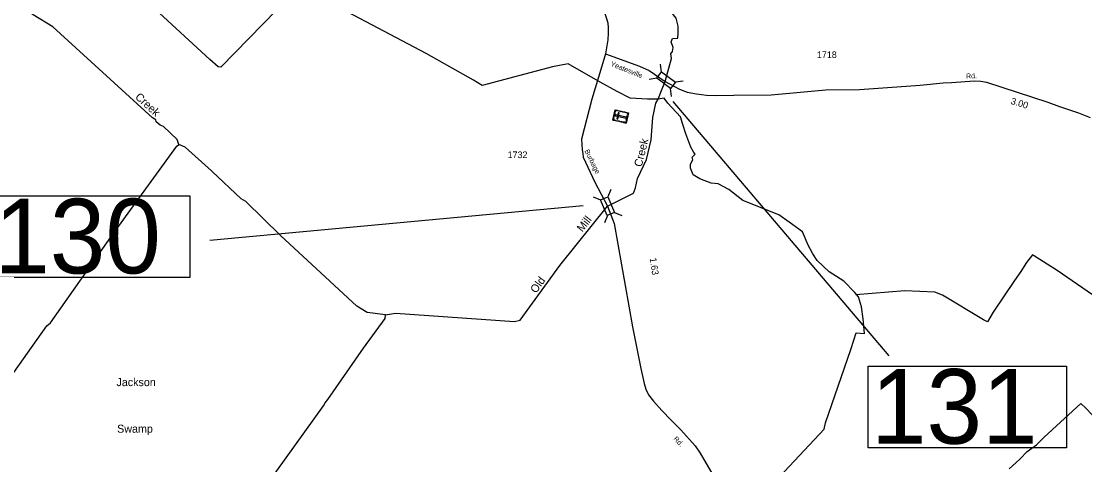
# Model space of a CAD drawing. Extents: x 2532689 to 2764727, y 536648 to 732970.
# Drawn here: x 2666242 to 2686176, y 634378 to 642696 of the extents above; entities that cross this region are included whole.
import ezdxf

# ---------------------------------------------------------------- set-up
doc = ezdxf.new("R2010")
doc.units = 0
for name, color, linetype in [('Exist Cultural Cemetery CELL', 7, 'Continuous'), ('Exist Hydrographic Creek Single Shore', 7, 'Continuous'), ('Exist Hydrographic Creek Single Shore Label', 7, 'Continuous'), ('Exist Hydrographic Swamp Label', 7, 'Continuous'), ('Exist Road Secondary Mileage Hundredths English Label', 7, 'Continuous'), ('Exist Road Secondary Structure Standard Bridge CELL', 7, 'Continuous'), ('Exist Road Secondary Structure Standard Bridge Number Label', 7, 'Continuous'), ('Exist Road Secondary Type 51 Attributed', 7, 'Continuous'), ('Exist Road Secondary Type 51 Label', 7, 'Continuous'), ('Exist Road Secondary Type 51 Number Label', 7, 'Continuous')]:
    doc.layers.add(name, color=color, linetype=linetype)

msp = doc.modelspace()

# ---------------------------------------------------------------- linework, layer by layer
at = {"layer": 'Exist Cultural Cemetery CELL'}
for points in [[(2677332, 640842), (2677376, 641036), (2677624, 640979), (2677580, 640785)], [(2677374, 640832), (2677376, 640843), (2677345, 640850), (2677354, 640890), (2677343, 640892), (2677332, 640842)], [(2677348, 640914), (2677360, 640964), (2677371, 640962), (2677359, 640911)], [(2677418, 641026), (2677416, 641015), (2677384, 641022), (2677375, 640983), (2677365, 640985), (2677376, 641036)], [(2677385, 640941), (2677380, 640923), (2677578, 640878), (2677582, 640896)], [(2677407, 640866), (2677425, 640862), (2677452, 640977), (2677433, 640981)], [(2677487, 640999), (2677445, 641008), (2677447, 641019), (2677490, 641010)], [(2677551, 640984), (2677509, 640993), (2677512, 641005), (2677554, 640995)], [(2677617, 640946), (2677606, 640949), (2677611, 640970), (2677571, 640979), (2677574, 640990), (2677624, 640979)], [(2677581, 640843), (2677600, 640926), (2677611, 640923), (2677593, 640841)], [(2677446, 640815), (2677404, 640825), (2677406, 640836), (2677449, 640826)], [(2677512, 640800), (2677469, 640810), (2677472, 640821), (2677514, 640811)], [(2677587, 640817), (2677576, 640819), (2677571, 640798), (2677532, 640807), (2677529, 640796), (2677580, 640785)]]:
    msp.add_lwpolyline(points, close=True, dxfattribs=at)
at = {"layer": 'Exist Hydrographic Creek Single Shore'}
for p, q in [((2669775, 641978), (2667302, 644271)), ((2678294, 641254), (2678182, 641238))]:
    msp.add_line(p, q, dxfattribs=at)
for points in [[(2669197, 640385), (2669161, 640476), (2668906, 640721), (2668847, 640745), (2668771, 640811), (2668762, 640850), (2668702, 640884), (2666831, 642591), (2666467, 642819), (2666146, 643053), (2664895, 644295), (2664809, 644391), (2664766, 644445)], [(2678182, 641238), (2677982, 641233), (2677657, 641256), (2677412, 641377), (2677091, 641551), (2676496, 641899), (2676202, 641841), (2674883, 641492), (2674716, 641590), (2673834, 642091), (2671461, 643346), (2671373, 643288), (2671293, 643185), (2669983, 641835), (2669933, 641843), (2669775, 641978)], [(2678182, 641238), (2678240, 641399), (2678311, 641567), (2678431, 641996), (2678420, 642087), (2678451, 642129), (2678462, 642206), (2678424, 642309), (2678451, 642370), (2678546, 642382), (2678554, 642470), (2678558, 642604), (2678515, 642756), (2678470, 642814), (2678408, 642902), (2678351, 643146), (2678367, 643323)], [(2673067, 637189), (2673258, 637220), (2675487, 637064), (2675595, 637091), (2676338, 638116), (2677231, 639226), (2677715, 639475), (2677754, 639569), (2677792, 639744), (2677959, 640106), (2678050, 640474), (2678082, 640892), (2678137, 641162), (2678182, 641238)], [(2681865, 637609), (2681658, 637823), (2681387, 637999), (2681162, 638212), (2681081, 638332), (2680990, 638499), (2680883, 638744), (2680637, 638927), (2680442, 639063), (2679768, 639335), (2679506, 639541), (2679302, 639646), (2679171, 639658), (2678961, 639738), (2678835, 639815), (2678785, 639941), (2678786, 640017), (2678831, 640097), (2678815, 640147), (2678871, 640206), (2678848, 640233), (2678794, 640333), (2678737, 640482), (2678699, 640585), (2678645, 640757), (2678596, 640902), (2678363, 641162), (2678294, 641254)], [(2665824, 635718), (2665848, 635778), (2665921, 635853), (2666722, 636982), (2666787, 637040), (2667967, 638710), (2669156, 640351), (2669197, 640385)], [(2669823, 639877), (2669808, 639891), (2669315, 640337), (2669197, 640385)], [(2673067, 637189), (2672726, 637235), (2672530, 637352), (2671098, 638677), (2670450, 639313), (2670366, 639368), (2669823, 639877)], [(2688104, 635823), (2687313, 636676), (2686973, 637050), (2686706, 637272), (2686322, 637565), (2685657, 638020), (2685217, 638306), (2685194, 638318), (2685087, 638169), (2684980, 638004), (2684862, 637832), (2684461, 637239), (2684356, 637061), (2684280, 637094), (2683511, 637559), (2683368, 637615), (2682801, 637642), (2681884, 637567)], [(2678861, 632306), (2679990, 633076), (2679970, 633216), (2679918, 633309), (2679874, 633390), (2679864, 633458), (2679773, 633558), (2679819, 633614), (2680049, 633761), (2680359, 634053), (2681289, 635045), (2681316, 635165), (2681794, 636540), (2681847, 636713), (2681893, 636850), (2682046, 636842), (2682023, 637114), (2681991, 637337), (2681933, 637528), (2681865, 637609)], [(2669984, 632801), (2671907, 635481), (2671939, 635538), (2671987, 635599), (2672657, 636567), (2673060, 637123), (2673067, 637189)], [(2684762, 634303), (2684885, 634416), (2684966, 634492), (2685097, 634628), (2685269, 634750), (2685415, 634894), (2686101, 635529), (2686195, 635438), (2686733, 634869), (2687375, 634166)]]:
    msp.add_lwpolyline(points, dxfattribs=at)
at = {"layer": 'Exist Road Secondary Structure Standard Bridge CELL'}
for p, q in [((2678244, 641744), (2678223, 641890)), ((2678155, 641627), (2678009, 641606)), ((2678648, 641573), (2678502, 641552)), ((2678432, 641287), (2678412, 641432)), ((2677292, 639542), (2677237, 639406)), ((2676962, 639401), (2677099, 639346)), ((2677363, 639109), (2677500, 639055)), ((2677228, 639051), (2677174, 638915))]:
    msp.add_line(p, q, dxfattribs=at)
for points in [[(2678412, 641432), (2678155, 641626), (2678245, 641746), (2678502, 641552)], [(2677237, 639406), (2677364, 639109), (2677226, 639050), (2677099, 639346)]]:
    msp.add_lwpolyline(points, close=True, dxfattribs=at)
at = {"layer": 'Exist Road Secondary Structure Standard Bridge Number Label'}
for p, q in [((2678455, 641193), (2682505, 636421)), ((2676773, 639234), (2669776, 638583))]:
    msp.add_line(p, q, dxfattribs=at)
for points in [[(2665686, 639424), (2669402, 639424), (2669402, 637888), (2665686, 637888)], [(2682119, 636230), (2685834, 636230), (2685834, 634694), (2682119, 634694)]]:
    msp.add_lwpolyline(points, close=True, dxfattribs=at)
at = {"layer": 'Exist Road Secondary Type 51 Attributed'}
for points in [[(2676125, 647343), (2676452, 646503), (2676504, 646290), (2676597, 645794), (2676608, 645766), (2676608, 645678), (2676498, 645224), (2676486, 645155), (2676491, 644966), (2676510, 644823), (2676560, 644585), (2676630, 644214), (2676763, 643856), (2676872, 643577), (2677095, 643047), (2677156, 642911), (2677201, 642786), (2677236, 642666), (2677246, 642575), (2677244, 642472), (2677239, 642346), (2677194, 642087)], [(2677194, 642087), (2677126, 641853), (2676938, 641232), (2676743, 640486), (2676755, 640283), (2676770, 640217), (2676776, 640149), (2676993, 639681), (2677231, 639226)], [(2677194, 642087), (2677828, 641856), (2678010, 641771), (2678311, 641567)], [(2678311, 641567), (2678390, 641525), (2678583, 641420), (2678724, 641367), (2678901, 641333), (2679085, 641311), (2679264, 641306), (2679598, 641311), (2680296, 641316), (2681320, 641408), (2681952, 641417), (2683092, 641496), (2683523, 641539), (2683681, 641548), (2684110, 641577), (2684231, 641570), (2684337, 641554), (2685486, 641177), (2685701, 641097), (2686060, 640980), (2686279, 640893)], [(2677231, 639226), (2677353, 638904), (2677701, 636965), (2677858, 636186), (2677917, 635902), (2677947, 635797), (2677996, 635689), (2678090, 635568), (2678247, 635395), (2678426, 635212), (2678603, 635031), (2678875, 634735), (2678969, 634594), (2679212, 634179)]]:
    msp.add_lwpolyline(points, dxfattribs=at)

# ---------------------------------------------------------------- texts
at = {"layer": 'Exist Hydrographic Creek Single Shore Label'}
for s, rotation, p in [('Creek', 317.6223, (2668364, 641259)), ('Creek', 76.1103, (2677871, 639955)), ('Mill', 51.9797, (2676759, 638734)), ('Old', 54.0634, (2675891, 637583))]:
    msp.add_text(s, height=150, rotation=rotation, dxfattribs=at).set_placement(p)
at = {"layer": 'Exist Hydrographic Swamp Label'}
for s, p in [('Jackson', (2668027, 635853)), ('Swamp', (2668039, 634979))]:
    msp.add_text(s, height=150, dxfattribs=at).set_placement(p)
at = {"layer": 'Exist Road Secondary Mileage Hundredths English Label'}
for s, rotation, p in [('3.00', 342.8307, (2684781, 641148)), ('1.63', 278.2453, (2678023, 638251))]:
    msp.add_text(s, height=125, rotation=rotation, dxfattribs=at).set_placement(p)
at = {"layer": 'Exist Road Secondary Structure Standard Bridge Number Label'}
for s, p in [('130', (2665736, 637967)), ('131', (2682169, 634773))]:
    msp.add_text(s, height=1400, dxfattribs=at).set_placement(p)
at = {"layer": 'Exist Road Secondary Type 51 Label'}
for s, rotation, p in [('Yeatesville', 337.8124, (2677280, 641863)), ('Rd.', 2.1756, (2683953, 641620)), ('Burbage', 296.346, (2676795, 640266)), ('Rd.', 313.8582, (2678458, 634857))]:
    msp.add_text(s, height=95, rotation=rotation, dxfattribs=at).set_placement(p)
at = {"layer": 'Exist Road Secondary Type 51 Number Label'}
for s, p in [('1718', (2681156, 642006)), ('1732', (2675358, 640129))]:
    msp.add_text(s, height=125, dxfattribs=at).set_placement(p)

doc.saveas('drawing.dxf')
